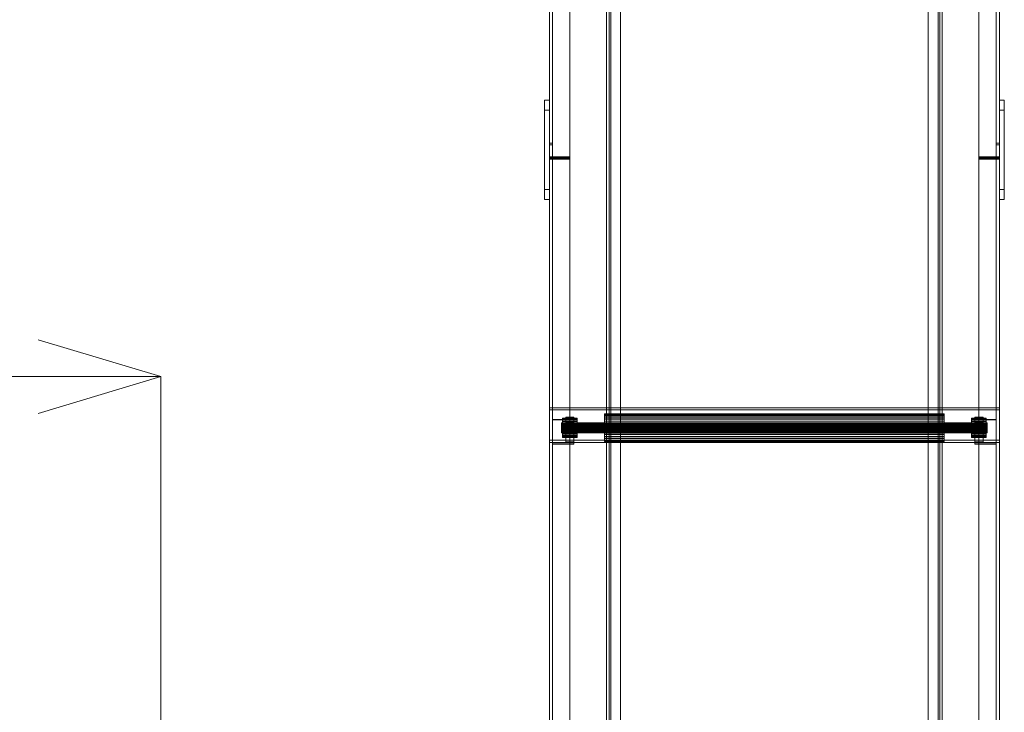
# Model space of a CAD drawing. Header units: millimetres. Extents: x -2233 to 61924, y -68080 to 6847.
# Tile 677 of 1056: x 26578 to 27781, y -17491 to -16644. Entities that reach past the tile are written whole.
import ezdxf

# ---------------------------------------------------------------- set-up
doc = ezdxf.new("R2010")
doc.units = ezdxf.units.MM
doc.layers.add('COTAS_P', color=1, linetype='Continuous', lineweight=0)
doc.layers.add('superior_C09', color=7, linetype='Continuous', lineweight=0)
doc.dimstyles.new('R19_100', dxfattribs={"dimtxt": 250, "dimasz": 150, "dimexe": 150, "dimexo": 80, "dimgap": 100, "dimtad": 1, "dimtih": 1, "dimtoh": 1, "dimdsep": 46, "dimcen": 0.09, "dimadec": 0, "dimazin": 0, "dimtfac": 1, "dimtdec": 4, "dimtofl": 0, "dimtmove": 0, "dimatfit": 3, "dimfxl": 1, "dimtolj": 1, "dimtzin": 0, "dimarcsym": 0})

# ---------------------------------------------------------------- blocks, each defined once
blk = doc.blocks.new('DIM_R28_34')
at = {"layer": 'COTAS_P'}
for p, q in [((24250.1, -17080), (24400.1, -17035)), ((26750.1, -17080), (26600.1, -17035)), ((24250.1, -17980), (24250.1, -17080)), ((24250.1, -17080), (26750.1, -17080)), ((24250.1, -17080), (24400.1, -17125)), ((26750.1, -17080), (26600.1, -17125)), ((26750.1, -17980), (26750.1, -17080))]:
    blk.add_line(p, q, dxfattribs=at)
blk.add_text('2500 P', height=250, dxfattribs=at).set_placement((25500.1, -16980))
blk = doc.blocks.new('DIM_R28_47')
at = {"layer": 'COTAS_P'}
for p, q in [((26095.1, -17655), (26050.1, -17805)), ((26795.1, -17655), (26095.1, -17655)), ((26095.1, -18305), (26095.1, -17655)), ((26095.1, -17655), (26140.1, -17805)), ((26095.1, -18305), (26050.1, -18155)), ((26095.1, -18305), (26140.1, -18155)), ((26795.1, -18305), (26095.1, -18305))]:
    blk.add_line(p, q, dxfattribs=at)
blk.add_text('650 P', height=250, rotation=90, dxfattribs=at).set_placement((25995.1, -17980))

msp = doc.modelspace()

# ---------------------------------------------------------------- linework, layer by layer
at = {"layer": 'superior_C09'}
for p, q in [((27225, -18157.053), (27225, -16117.822)), ((27225, -16118.451), (27225, -18157.681)), ((27229, -16117.822), (27229, -18157.053)), ((27250, -16117.822), (27250, -18157.053)), ((27250, -18157.681), (27250, -16118.451)), ((27750, -18157.053), (27750, -16117.822)), ((27750, -16118.451), (27750, -18157.681)), ((27771, -18157.053), (27771, -16117.822)), ((27775, -16117.822), (27775, -18157.053)), ((27775, -18157.681), (27775, -16118.451)), ((27225, -16127.977), (27225, -18167.208)), ((27225, -18167.522), (27225, -16128.291)), ((27225, -16128.919), (27225, -18168.15)), ((27229, -18167.208), (27229, -16127.977)), ((27250, -16128.291), (27250, -18167.522)), ((27250, -18168.15), (27250, -16128.919)), ((27750, -18167.522), (27750, -16128.291)), ((27750, -16128.919), (27750, -18168.15)), ((27771, -16127.977), (27771, -18167.208)), ((27775, -18167.208), (27775, -16127.977)), ((27775, -16128.291), (27775, -18167.522)), ((27775, -18168.15), (27775, -16128.919)), ((27300, -18094.452), (27300, -16194.452)), ((27300, -16194.766), (27300, -18094.766)), ((27700, -16194.452), (27700, -18094.452)), ((27700, -18094.766), (27700, -16194.766)), ((27300, -18105.234), (27300, -16205.234)), ((27300, -16205.548), (27300, -18105.548)), ((27700, -16205.234), (27700, -18105.234)), ((27700, -18105.548), (27700, -16205.548)), ((27295, -18045.878), (27295, -16265.219)), ((27295, -16268.883), (27295, -18049.542)), ((27298, -16265.219), (27298, -18045.878)), ((27298, -18049.542), (27298, -16268.883)), ((27702, -18045.878), (27702, -16265.219)), ((27702, -16268.883), (27702, -18049.542)), ((27705, -16265.219), (27705, -18045.878)), ((27705, -18049.542), (27705, -16268.883)), ((27300, -18035.305), (27300, -16274.536)), ((27300, -16274.85), (27300, -18035.619)), ((27700, -16274.536), (27700, -18035.305)), ((27700, -18035.619), (27700, -16274.85)), ((27225, -16794.581), (27225, -16286.888)), ((27229, -16286.888), (27229, -16794.581)), ((27771, -16794.581), (27771, -16286.888)), ((27775, -16286.888), (27775, -16794.581)), ((27225, -16811.435), (27225, -16303.743)), ((27225, -16304.371), (27225, -16812.063)), ((27229, -18004.842), (27229, -16303.743)), ((27229, -16812.063), (27229, -16304.371)), ((27229, -16304.371), (27229, -18005.47)), ((27250, -16303.743), (27250, -16811.435)), ((27250, -16812.063), (27250, -16304.371)), ((27312, -16303.743), (27312, -18004.842)), ((27312, -18005.47), (27312, -16304.371)), ((27688, -18004.842), (27688, -16303.743)), ((27688, -16304.371), (27688, -18005.47)), ((27750, -16811.435), (27750, -16303.743)), ((27750, -16304.371), (27750, -16812.063)), ((27771, -16303.743), (27771, -18004.842)), ((27771, -16304.371), (27771, -16812.063)), ((27771, -18005.47), (27771, -16304.371)), ((27775, -16303.743), (27775, -16811.435)), ((27775, -16812.063), (27775, -16304.371)), ((27219, -16851.372), (27219, -16741.977)), ((27219, -16741.977), (27225, -16741.977)), ((27219, -16741.977), (27219, -16754.015)), ((27225, -16741.977), (27225, -16851.372)), ((27225, -16741.977), (27225, -16754.015)), ((27775, -16851.372), (27775, -16741.977)), ((27775, -16741.977), (27781, -16741.977)), ((27775, -16741.977), (27775, -16754.015)), ((27781, -16741.977), (27781, -16851.372)), ((27781, -16741.977), (27781, -16754.015)), ((27225, -16754.015), (27219, -16754.015)), ((27219, -16754.015), (27219, -16863.411)), ((27225, -16863.411), (27225, -16754.015)), ((27781, -16754.015), (27775, -16754.015)), ((27775, -16754.015), (27775, -16863.411)), ((27781, -16863.411), (27781, -16754.015)), ((27229, -16794.581), (27225, -16794.581)), ((27225, -16794.581), (27225, -16812.063)), ((27225, -17987.987), (27225, -16796.57)), ((27225, -16796.57), (27229, -16796.57)), ((27225, -16796.57), (27225, -16814.052)), ((27229, -16812.063), (27229, -16794.581)), ((27229, -16796.57), (27229, -17987.987)), ((27229, -16796.57), (27229, -16814.052)), ((27775, -16794.581), (27771, -16794.581)), ((27771, -16794.581), (27771, -16812.063)), ((27771, -17987.987), (27771, -16796.57)), ((27771, -16796.57), (27775, -16796.57)), ((27771, -16796.57), (27771, -16814.052)), ((27775, -16812.063), (27775, -16794.581)), ((27775, -16796.57), (27775, -17987.987)), ((27775, -16796.57), (27775, -16814.052)), ((27250, -16811.435), (27225, -16811.435)), ((27225, -16811.435), (27225, -16812.063)), ((27225, -16812.063), (27229, -16812.063)), ((27225, -16812.063), (27250, -16812.063)), ((27225, -18004.842), (27225, -16813.424)), ((27225, -16813.424), (27250, -16813.424)), ((27225, -16813.424), (27225, -16814.052)), ((27229, -16814.052), (27225, -16814.052)), ((27225, -16814.052), (27225, -18005.47)), ((27250, -16814.052), (27225, -16814.052)), ((27229, -18005.47), (27229, -16814.052)), ((27250, -16812.063), (27250, -16811.435)), ((27250, -16813.424), (27250, -18004.842)), ((27250, -16813.424), (27250, -16814.052)), ((27250, -18005.47), (27250, -16814.052)), ((27775, -16811.435), (27750, -16811.435)), ((27750, -16811.435), (27750, -16812.063)), ((27750, -16812.063), (27775, -16812.063)), ((27750, -18004.842), (27750, -16813.424)), ((27750, -16813.424), (27775, -16813.424)), ((27750, -16813.424), (27750, -16814.052)), ((27775, -16814.052), (27750, -16814.052)), ((27750, -16814.052), (27750, -18005.47)), ((27771, -16812.063), (27775, -16812.063)), ((27775, -16814.052), (27771, -16814.052)), ((27771, -16814.052), (27771, -18005.47)), ((27775, -16812.063), (27775, -16811.435)), ((27775, -16813.424), (27775, -18004.842)), ((27775, -16813.424), (27775, -16814.052)), ((27775, -18005.47), (27775, -16814.052)), ((27225, -16851.372), (27219, -16851.372)), ((27219, -16851.372), (27219, -16863.411)), ((27225, -16863.411), (27225, -16851.372)), ((27781, -16851.372), (27775, -16851.372)), ((27775, -16851.372), (27775, -16863.411)), ((27781, -16863.411), (27781, -16851.372)), ((27219, -16863.411), (27225, -16863.411)), ((27775, -16863.411), (27781, -16863.411)), ((27225, -17157.851), (27225, -17118.071)), ((27225, -17118.071), (27775, -17118.071)), ((27225, -17118.071), (27225, -17120.688)), ((27775, -17120.688), (27225, -17120.688)), ((27225, -17120.688), (27225, -17160.468)), ((27775, -17118.071), (27775, -17157.851)), ((27775, -17118.071), (27775, -17120.688)), ((27775, -17160.468), (27775, -17120.688)), ((27229, -17162.196), (27229, -17132.361)), ((27229, -17132.361), (27255, -17132.361)), ((27229, -17132.361), (27229, -17132.989)), ((27255, -17132.989), (27229, -17132.989)), ((27229, -17132.989), (27229, -17162.824)), ((27241, -17131.166), (27241, -17130.722)), ((27241, -17130.722), (27241, -17130.738)), ((27259, -17130.722), (27241, -17130.722)), ((27241, -17130.738), (27241, -17131.212)), ((27241, -17130.738), (27259, -17130.738)), ((27241, -17132.051), (27241, -17131.166)), ((27259, -17131.166), (27241, -17131.166)), ((27241, -17131.212), (27241, -17132.127)), ((27259, -17131.212), (27241, -17131.212)), ((27241, -17133.345), (27241, -17132.051)), ((27259, -17132.051), (27241, -17132.051)), ((27241, -17132.127), (27241, -17133.447)), ((27259, -17132.127), (27241, -17132.127)), ((27241, -17134.997), (27241, -17133.345)), ((27259, -17133.345), (27241, -17133.345)), ((27241, -17133.447), (27241, -17135.122)), ((27259, -17133.447), (27241, -17133.447)), ((27241, -17136.945), (27241, -17134.997)), ((27259, -17134.997), (27241, -17134.997)), ((27241, -17135.122), (27241, -17137.086)), ((27259, -17135.122), (27241, -17135.122)), ((27245, -17153.559), (27245, -17129.691)), ((27245, -17129.691), (27255, -17129.691)), ((27245, -17129.691), (27245, -17135.972)), ((27255, -17135.972), (27245, -17135.972)), ((27245, -17135.972), (27245, -17159.84)), ((27255, -17129.691), (27255, -17153.559)), ((27255, -17129.691), (27255, -17135.972)), ((27255, -17132.361), (27255, -17162.196)), ((27255, -17132.361), (27255, -17132.989)), ((27255, -17162.824), (27255, -17132.989)), ((27255, -17159.84), (27255, -17135.972)), ((27259, -17130.722), (27259, -17131.166)), ((27259, -17130.738), (27259, -17130.722)), ((27259, -17131.212), (27259, -17130.738)), ((27259, -17131.166), (27259, -17132.051)), ((27259, -17132.127), (27259, -17131.212)), ((27259, -17132.051), (27259, -17133.345)), ((27259, -17133.447), (27259, -17132.127)), ((27259, -17133.345), (27259, -17134.997)), ((27259, -17135.122), (27259, -17133.447)), ((27259, -17134.997), (27259, -17136.945)), ((27259, -17137.086), (27259, -17135.122)), ((27292.5, -17126.371), (27292.5, -17125.743)), ((27292.5, -17125.743), (27292.5, -17125.765)), ((27707.5, -17125.743), (27292.5, -17125.743)), ((27292.5, -17125.765), (27292.5, -17126.438)), ((27292.5, -17125.765), (27707.5, -17125.765)), ((27292.5, -17127.626), (27292.5, -17126.371)), ((27707.5, -17126.371), (27292.5, -17126.371)), ((27292.5, -17126.438), (27292.5, -17127.733)), ((27707.5, -17126.438), (27292.5, -17126.438)), ((27292.5, -17129.459), (27292.5, -17127.626)), ((27707.5, -17127.626), (27292.5, -17127.626)), ((27292.5, -17127.733), (27292.5, -17129.603)), ((27707.5, -17127.733), (27292.5, -17127.733)), ((27292.5, -17131.8), (27292.5, -17129.459)), ((27707.5, -17129.459), (27292.5, -17129.459)), ((27292.5, -17129.603), (27292.5, -17131.976)), ((27707.5, -17129.603), (27292.5, -17129.603)), ((27292.5, -17134.558), (27292.5, -17131.8)), ((27707.5, -17131.8), (27292.5, -17131.8)), ((27292.5, -17131.976), (27292.5, -17134.759)), ((27707.5, -17131.976), (27292.5, -17131.976)), ((27292.5, -17137.628), (27292.5, -17134.558)), ((27707.5, -17134.558), (27292.5, -17134.558)), ((27292.5, -17134.759), (27292.5, -17137.846)), ((27707.5, -17134.759), (27292.5, -17134.759)), ((27707.5, -17125.743), (27707.5, -17126.371)), ((27707.5, -17125.765), (27707.5, -17125.743)), ((27707.5, -17126.438), (27707.5, -17125.765)), ((27707.5, -17126.371), (27707.5, -17127.626)), ((27707.5, -17127.733), (27707.5, -17126.438)), ((27707.5, -17127.626), (27707.5, -17129.459)), ((27707.5, -17129.603), (27707.5, -17127.733)), ((27707.5, -17129.459), (27707.5, -17131.8)), ((27707.5, -17131.976), (27707.5, -17129.603)), ((27707.5, -17131.8), (27707.5, -17134.558)), ((27707.5, -17134.759), (27707.5, -17131.976)), ((27707.5, -17134.558), (27707.5, -17137.628)), ((27707.5, -17137.846), (27707.5, -17134.759)), ((27741, -17131.166), (27741, -17130.722)), ((27741, -17130.722), (27741, -17130.738)), ((27759, -17130.722), (27741, -17130.722)), ((27741, -17130.738), (27741, -17131.212)), ((27741, -17130.738), (27759, -17130.738)), ((27741, -17132.051), (27741, -17131.166)), ((27759, -17131.166), (27741, -17131.166)), ((27741, -17131.212), (27741, -17132.127)), ((27759, -17131.212), (27741, -17131.212)), ((27741, -17133.345), (27741, -17132.051)), ((27759, -17132.051), (27741, -17132.051)), ((27741, -17132.127), (27741, -17133.447)), ((27759, -17132.127), (27741, -17132.127)), ((27741, -17134.997), (27741, -17133.345)), ((27759, -17133.345), (27741, -17133.345)), ((27741, -17133.447), (27741, -17135.122)), ((27759, -17133.447), (27741, -17133.447)), ((27741, -17136.945), (27741, -17134.997)), ((27759, -17134.997), (27741, -17134.997)), ((27741, -17135.122), (27741, -17137.086)), ((27759, -17135.122), (27741, -17135.122)), ((27745, -17153.559), (27745, -17129.691)), ((27745, -17129.691), (27755, -17129.691)), ((27745, -17129.691), (27745, -17135.972)), ((27745, -17162.196), (27745, -17132.361)), ((27745, -17132.361), (27771, -17132.361)), ((27745, -17132.361), (27745, -17132.989)), ((27771, -17132.989), (27745, -17132.989)), ((27745, -17132.989), (27745, -17162.824)), ((27755, -17135.972), (27745, -17135.972)), ((27745, -17135.972), (27745, -17159.84)), ((27755, -17129.691), (27755, -17153.559)), ((27755, -17129.691), (27755, -17135.972)), ((27755, -17159.84), (27755, -17135.972)), ((27759, -17130.722), (27759, -17131.166)), ((27759, -17130.738), (27759, -17130.722)), ((27759, -17131.212), (27759, -17130.738)), ((27759, -17131.166), (27759, -17132.051)), ((27759, -17132.127), (27759, -17131.212)), ((27759, -17132.051), (27759, -17133.345)), ((27759, -17133.447), (27759, -17132.127)), ((27759, -17133.345), (27759, -17134.997)), ((27759, -17135.122), (27759, -17133.447)), ((27759, -17134.997), (27759, -17136.945)), ((27759, -17137.086), (27759, -17135.122)), ((27771, -17132.361), (27771, -17162.196)), ((27771, -17132.361), (27771, -17132.989)), ((27771, -17162.824), (27771, -17132.989)), ((27240, -17136.919), (27240, -17136.697)), ((27760, -17136.697), (27240, -17136.697)), ((27240, -17136.705), (27240, -17136.942)), ((27240, -17136.705), (27760, -17136.705)), ((27240, -17137.362), (27240, -17136.919)), ((27760, -17136.919), (27240, -17136.919)), ((27240, -17136.942), (27240, -17137.4)), ((27760, -17136.942), (27240, -17136.942)), ((27240, -17138.009), (27240, -17137.362)), ((27760, -17137.362), (27240, -17137.362)), ((27240, -17137.4), (27240, -17138.06)), ((27760, -17137.4), (27240, -17137.4)), ((27240, -17138.835), (27240, -17138.009)), ((27760, -17138.009), (27240, -17138.009)), ((27240, -17138.06), (27240, -17138.897)), ((27760, -17138.06), (27240, -17138.06)), ((27240, -17139.808), (27240, -17138.835)), ((27760, -17138.835), (27240, -17138.835)), ((27240, -17138.897), (27240, -17139.879)), ((27760, -17138.897), (27240, -17138.897)), ((27240, -17140.892), (27240, -17139.808)), ((27760, -17139.808), (27240, -17139.808)), ((27240, -17139.879), (27240, -17140.969)), ((27760, -17139.879), (27240, -17139.879)), ((27240, -17142.044), (27240, -17140.892)), ((27760, -17140.892), (27240, -17140.892)), ((27240, -17140.969), (27240, -17142.124)), ((27760, -17140.969), (27240, -17140.969)), ((27240, -17143.22), (27240, -17142.044)), ((27760, -17142.044), (27240, -17142.044)), ((27240, -17142.124), (27240, -17143.3)), ((27760, -17142.124), (27240, -17142.124)), ((27240, -17144.375), (27240, -17143.22)), ((27760, -17143.22), (27240, -17143.22)), ((27240, -17143.3), (27240, -17144.452)), ((27760, -17143.3), (27240, -17143.3)), ((27240, -17145.465), (27240, -17144.375)), ((27760, -17144.375), (27240, -17144.375)), ((27240, -17144.452), (27240, -17145.536)), ((27760, -17144.452), (27240, -17144.452)), ((27240, -17146.447), (27240, -17145.465)), ((27760, -17145.465), (27240, -17145.465)), ((27240, -17145.536), (27240, -17146.509)), ((27760, -17145.536), (27240, -17145.536)), ((27240, -17147.285), (27240, -17146.447)), ((27760, -17146.447), (27240, -17146.447)), ((27240, -17146.509), (27240, -17147.336)), ((27760, -17146.509), (27240, -17146.509)), ((27240, -17147.945), (27240, -17147.285)), ((27760, -17147.285), (27240, -17147.285)), ((27240, -17147.336), (27240, -17147.982)), ((27760, -17147.336), (27240, -17147.336)), ((27240, -17148.402), (27240, -17147.945)), ((27760, -17147.945), (27240, -17147.945)), ((27240, -17147.982), (27240, -17148.425)), ((27760, -17147.982), (27240, -17147.982)), ((27241, -17139.112), (27241, -17136.945)), ((27259, -17136.945), (27241, -17136.945)), ((27241, -17137.086), (27241, -17139.266)), ((27259, -17137.086), (27241, -17137.086)), ((27241, -17141.416), (27241, -17139.112)), ((27259, -17139.112), (27241, -17139.112)), ((27241, -17139.266), (27241, -17141.576)), ((27259, -17139.266), (27241, -17139.266)), ((27241, -17143.768), (27241, -17141.416)), ((27259, -17141.416), (27241, -17141.416)), ((27241, -17141.576), (27241, -17143.928)), ((27259, -17141.576), (27241, -17141.576)), ((27241, -17146.078), (27241, -17143.768)), ((27259, -17143.768), (27241, -17143.768)), ((27241, -17143.928), (27241, -17146.232)), ((27259, -17143.928), (27241, -17143.928)), ((27241, -17148.258), (27241, -17146.078)), ((27259, -17146.078), (27241, -17146.078)), ((27241, -17146.232), (27241, -17148.4)), ((27259, -17146.232), (27241, -17146.232)), ((27241, -17150.222), (27241, -17148.258)), ((27259, -17148.258), (27241, -17148.258)), ((27259, -17136.945), (27259, -17139.112)), ((27259, -17139.266), (27259, -17137.086)), ((27259, -17139.112), (27259, -17141.416)), ((27259, -17141.576), (27259, -17139.266)), ((27259, -17141.416), (27259, -17143.768)), ((27259, -17143.928), (27259, -17141.576)), ((27259, -17143.768), (27259, -17146.078)), ((27259, -17146.232), (27259, -17143.928)), ((27259, -17146.078), (27259, -17148.258)), ((27259, -17148.4), (27259, -17146.232)), ((27259, -17148.258), (27259, -17150.222)), ((27292.5, -17140.892), (27292.5, -17137.628)), ((27707.5, -17137.628), (27292.5, -17137.628)), ((27292.5, -17137.846), (27292.5, -17141.119)), ((27707.5, -17137.846), (27292.5, -17137.846)), ((27292.5, -17144.225), (27292.5, -17140.892)), ((27707.5, -17140.892), (27292.5, -17140.892)), ((27292.5, -17141.119), (27292.5, -17144.452)), ((27707.5, -17141.119), (27292.5, -17141.119)), ((27292.5, -17147.498), (27292.5, -17144.225)), ((27707.5, -17144.225), (27292.5, -17144.225)), ((27292.5, -17144.452), (27292.5, -17147.716)), ((27707.5, -17144.452), (27292.5, -17144.452)), ((27292.5, -17150.585), (27292.5, -17147.498)), ((27707.5, -17147.498), (27292.5, -17147.498)), ((27292.5, -17147.716), (27292.5, -17150.786)), ((27707.5, -17147.716), (27292.5, -17147.716)), ((27707.5, -17137.628), (27707.5, -17140.892)), ((27707.5, -17141.119), (27707.5, -17137.846)), ((27707.5, -17140.892), (27707.5, -17144.225)), ((27707.5, -17144.452), (27707.5, -17141.119)), ((27707.5, -17144.225), (27707.5, -17147.498)), ((27707.5, -17147.716), (27707.5, -17144.452)), ((27707.5, -17147.498), (27707.5, -17150.585)), ((27707.5, -17150.786), (27707.5, -17147.716)), ((27741, -17139.112), (27741, -17136.945)), ((27759, -17136.945), (27741, -17136.945)), ((27741, -17137.086), (27741, -17139.266)), ((27759, -17137.086), (27741, -17137.086)), ((27741, -17141.416), (27741, -17139.112)), ((27759, -17139.112), (27741, -17139.112)), ((27741, -17139.266), (27741, -17141.576)), ((27759, -17139.266), (27741, -17139.266)), ((27741, -17143.768), (27741, -17141.416)), ((27759, -17141.416), (27741, -17141.416)), ((27741, -17141.576), (27741, -17143.928)), ((27759, -17141.576), (27741, -17141.576)), ((27741, -17146.078), (27741, -17143.768)), ((27759, -17143.768), (27741, -17143.768)), ((27741, -17143.928), (27741, -17146.232)), ((27759, -17143.928), (27741, -17143.928)), ((27741, -17148.258), (27741, -17146.078)), ((27759, -17146.078), (27741, -17146.078)), ((27741, -17146.232), (27741, -17148.4)), ((27759, -17146.232), (27741, -17146.232)), ((27741, -17150.222), (27741, -17148.258)), ((27759, -17148.258), (27741, -17148.258)), ((27759, -17136.945), (27759, -17139.112)), ((27759, -17139.266), (27759, -17137.086)), ((27759, -17139.112), (27759, -17141.416)), ((27759, -17141.576), (27759, -17139.266)), ((27759, -17141.416), (27759, -17143.768)), ((27759, -17143.928), (27759, -17141.576)), ((27759, -17143.768), (27759, -17146.078)), ((27759, -17146.232), (27759, -17143.928)), ((27759, -17146.078), (27759, -17148.258)), ((27759, -17148.4), (27759, -17146.232)), ((27759, -17148.258), (27759, -17150.222)), ((27760, -17136.697), (27760, -17136.919)), ((27760, -17136.942), (27760, -17136.705)), ((27760, -17136.919), (27760, -17137.362)), ((27760, -17137.4), (27760, -17136.942)), ((27760, -17137.362), (27760, -17138.009)), ((27760, -17138.06), (27760, -17137.4)), ((27760, -17138.009), (27760, -17138.835)), ((27760, -17138.897), (27760, -17138.06)), ((27760, -17138.835), (27760, -17139.808)), ((27760, -17139.879), (27760, -17138.897)), ((27760, -17139.808), (27760, -17140.892)), ((27760, -17140.969), (27760, -17139.879)), ((27760, -17140.892), (27760, -17142.044)), ((27760, -17142.124), (27760, -17140.969)), ((27760, -17142.044), (27760, -17143.22)), ((27760, -17143.3), (27760, -17142.124)), ((27760, -17143.22), (27760, -17144.375)), ((27760, -17144.452), (27760, -17143.3)), ((27760, -17144.375), (27760, -17145.465)), ((27760, -17145.536), (27760, -17144.452)), ((27760, -17145.465), (27760, -17146.447)), ((27760, -17146.509), (27760, -17145.536)), ((27760, -17146.447), (27760, -17147.285)), ((27760, -17147.336), (27760, -17146.509)), ((27760, -17147.285), (27760, -17147.945)), ((27760, -17147.982), (27760, -17147.336)), ((27760, -17147.945), (27760, -17148.402)), ((27760, -17148.425), (27760, -17147.982)), ((27775, -17157.851), (27225, -17157.851)), ((27225, -17157.851), (27225, -17160.468)), ((27240, -17148.639), (27240, -17148.402)), ((27760, -17148.402), (27240, -17148.402)), ((27240, -17148.425), (27240, -17148.647)), ((27760, -17148.425), (27240, -17148.425)), ((27760, -17148.639), (27240, -17148.639)), ((27760, -17148.647), (27240, -17148.647)), ((27241, -17148.4), (27241, -17150.347)), ((27259, -17148.4), (27241, -17148.4)), ((27241, -17151.897), (27241, -17150.222)), ((27259, -17150.222), (27241, -17150.222)), ((27241, -17150.347), (27241, -17151.999)), ((27259, -17150.347), (27241, -17150.347)), ((27241, -17153.217), (27241, -17151.897)), ((27259, -17151.897), (27241, -17151.897)), ((27241, -17151.999), (27241, -17153.293)), ((27259, -17151.999), (27241, -17151.999)), ((27241, -17154.132), (27241, -17153.217)), ((27259, -17153.217), (27241, -17153.217)), ((27241, -17153.293), (27241, -17154.178)), ((27259, -17153.293), (27241, -17153.293)), ((27241, -17154.606), (27241, -17154.132)), ((27259, -17154.132), (27241, -17154.132)), ((27241, -17154.178), (27241, -17154.622)), ((27259, -17154.178), (27241, -17154.178)), ((27241, -17154.622), (27241, -17154.606)), ((27259, -17154.606), (27241, -17154.606)), ((27259, -17154.622), (27241, -17154.622)), ((27255, -17153.559), (27245, -17153.559)), ((27245, -17153.559), (27245, -17159.84)), ((27245, -17159.84), (27255, -17159.84)), ((27255, -17159.84), (27255, -17153.559)), ((27259, -17150.347), (27259, -17148.4)), ((27259, -17150.222), (27259, -17151.897)), ((27259, -17151.999), (27259, -17150.347)), ((27259, -17151.897), (27259, -17153.217)), ((27259, -17153.293), (27259, -17151.999)), ((27259, -17153.217), (27259, -17154.132)), ((27259, -17154.178), (27259, -17153.293)), ((27259, -17154.132), (27259, -17154.606)), ((27259, -17154.622), (27259, -17154.178)), ((27259, -17154.606), (27259, -17154.622)), ((27292.5, -17153.368), (27292.5, -17150.585)), ((27707.5, -17150.585), (27292.5, -17150.585)), ((27292.5, -17150.786), (27292.5, -17153.545)), ((27707.5, -17150.786), (27292.5, -17150.786)), ((27292.5, -17155.741), (27292.5, -17153.368)), ((27707.5, -17153.368), (27292.5, -17153.368)), ((27292.5, -17153.545), (27292.5, -17155.885)), ((27707.5, -17153.545), (27292.5, -17153.545)), ((27292.5, -17157.611), (27292.5, -17155.741)), ((27707.5, -17155.741), (27292.5, -17155.741)), ((27292.5, -17155.885), (27292.5, -17157.718)), ((27707.5, -17155.885), (27292.5, -17155.885)), ((27292.5, -17158.907), (27292.5, -17157.611)), ((27707.5, -17157.611), (27292.5, -17157.611)), ((27292.5, -17157.718), (27292.5, -17158.973)), ((27707.5, -17157.718), (27292.5, -17157.718)), ((27292.5, -17159.579), (27292.5, -17158.907)), ((27707.5, -17158.907), (27292.5, -17158.907)), ((27292.5, -17158.973), (27292.5, -17159.601)), ((27707.5, -17158.973), (27292.5, -17158.973)), ((27292.5, -17159.601), (27292.5, -17159.579)), ((27707.5, -17159.579), (27292.5, -17159.579)), ((27707.5, -17159.601), (27292.5, -17159.601)), ((27707.5, -17150.585), (27707.5, -17153.368)), ((27707.5, -17153.545), (27707.5, -17150.786)), ((27707.5, -17153.368), (27707.5, -17155.741)), ((27707.5, -17155.885), (27707.5, -17153.545)), ((27707.5, -17155.741), (27707.5, -17157.611)), ((27707.5, -17157.718), (27707.5, -17155.885)), ((27707.5, -17157.611), (27707.5, -17158.907)), ((27707.5, -17158.973), (27707.5, -17157.718)), ((27707.5, -17158.907), (27707.5, -17159.579)), ((27707.5, -17159.601), (27707.5, -17158.973)), ((27707.5, -17159.579), (27707.5, -17159.601)), ((27741, -17148.4), (27741, -17150.347)), ((27759, -17148.4), (27741, -17148.4)), ((27741, -17151.897), (27741, -17150.222)), ((27759, -17150.222), (27741, -17150.222)), ((27741, -17150.347), (27741, -17151.999)), ((27759, -17150.347), (27741, -17150.347)), ((27741, -17153.217), (27741, -17151.897)), ((27759, -17151.897), (27741, -17151.897)), ((27741, -17151.999), (27741, -17153.293)), ((27759, -17151.999), (27741, -17151.999)), ((27741, -17154.132), (27741, -17153.217)), ((27759, -17153.217), (27741, -17153.217)), ((27741, -17153.293), (27741, -17154.178)), ((27759, -17153.293), (27741, -17153.293)), ((27741, -17154.606), (27741, -17154.132)), ((27759, -17154.132), (27741, -17154.132)), ((27741, -17154.178), (27741, -17154.622)), ((27759, -17154.178), (27741, -17154.178)), ((27741, -17154.622), (27741, -17154.606)), ((27759, -17154.606), (27741, -17154.606)), ((27759, -17154.622), (27741, -17154.622)), ((27755, -17153.559), (27745, -17153.559)), ((27745, -17153.559), (27745, -17159.84)), ((27745, -17159.84), (27755, -17159.84)), ((27755, -17159.84), (27755, -17153.559)), ((27759, -17150.347), (27759, -17148.4)), ((27759, -17150.222), (27759, -17151.897)), ((27759, -17151.999), (27759, -17150.347)), ((27759, -17151.897), (27759, -17153.217)), ((27759, -17153.293), (27759, -17151.999)), ((27759, -17153.217), (27759, -17154.132)), ((27759, -17154.178), (27759, -17153.293)), ((27759, -17154.132), (27759, -17154.606)), ((27759, -17154.622), (27759, -17154.178)), ((27759, -17154.606), (27759, -17154.622)), ((27760, -17148.402), (27760, -17148.639)), ((27760, -17148.647), (27760, -17148.425)), ((27775, -17160.468), (27775, -17157.851)), ((27225, -17160.468), (27775, -17160.468)), ((27255, -17162.196), (27229, -17162.196)), ((27229, -17162.196), (27229, -17162.824)), ((27229, -17162.824), (27255, -17162.824)), ((27255, -17162.824), (27255, -17162.196)), ((27771, -17162.196), (27745, -17162.196)), ((27745, -17162.196), (27745, -17162.824)), ((27745, -17162.824), (27771, -17162.824)), ((27771, -17162.824), (27771, -17162.196))]:
    msp.add_line(p, q, dxfattribs=at)

# ---------------------------------------------------------------- dimensions: what is measured, and where the dimension line sits
at = {"layer": 'COTAS_P'}
for p1, p2, distance, picture, middle in [((24250.067, -17980), (26750.067, -17980), 900, 'DIM_R28_34', (25500.067, -17080)), ((26795.067, -18305), (26795.067, -17655), 700, 'DIM_R28_47', (26095.067, -17980))]:
    dim = msp.add_aligned_dim(p1=p1, p2=p2, distance=distance, text='<> P', dimstyle='R19_100', dxfattribs=at)
    dim.commit()
    dim.dimension.update_dxf_attribs({"geometry": picture, "text_midpoint": middle})

doc.saveas('drawing.dxf')
